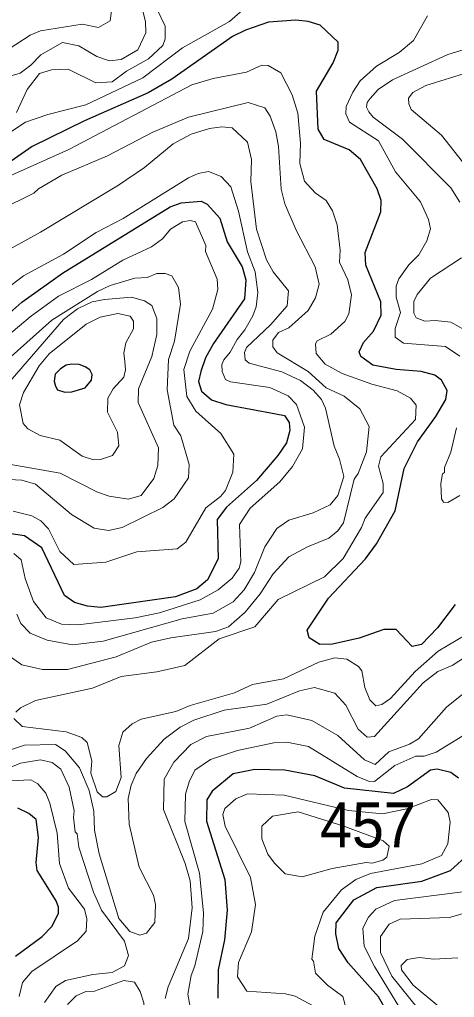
# Model space of a CAD drawing. Extents: x 673.6 to 698.9, y 7012 to 7040.1.
# Drawn here: x 677.049 to 677.82, y 7017.545 to 7019.277 of the extents above; entities that cross this region are included whole.
import ezdxf

# ---------------------------------------------------------------- set-up
doc = ezdxf.new("R2010")
doc.units = 0
doc.header["$LTSCALE"] = 0.032
doc.layers.add('1', color=7, linetype='Continuous', lineweight=25)
doc.layers.add('2', color=7, linetype='Continuous', lineweight=13)
doc.layers.add('21', color=7, linetype='Continuous')

msp = doc.modelspace()

# ---------------------------------------------------------------- linework, layer by layer
at = {"layer": '1'}
for points in [[(677.8209, 7018.2411), (677.79, 7018.1995), (677.7615, 7018.1703), (677.7446, 7018.1667), (677.7164, 7018.1968), (677.6949, 7018.1967), (677.6512, 7018.1814), (677.6039, 7018.1705), (677.5815, 7018.17), (677.5623, 7018.1819), (677.5588, 7018.1957), (677.5969, 7018.2522), (677.662, 7018.3218), (677.6818, 7018.3485), (677.715, 7018.407), (677.7309, 7018.482), (677.7541, 7018.5293), (677.787, 7018.5737), (677.8047, 7018.6042), (677.8068, 7018.62), (677.797, 7018.6381), (677.7851, 7018.6472), (677.7609, 7018.6537), (677.7165, 7018.657), (677.6752, 7018.6648), (677.6537, 7018.6802), (677.651, 7018.6883), (677.6589, 7018.7052), (677.6765, 7018.7247), (677.6901, 7018.7532), (677.6891, 7018.777), (677.6629, 7018.8418), (677.6615, 7018.8645), (677.6894, 7018.936), (677.6902, 7018.9565), (677.683, 7018.9771), (677.6532, 7019.0292), (677.6335, 7019.0463), (677.589, 7019.0641), (677.5781, 7019.0828), (677.5752, 7019.15), (677.6048, 7019.2003), (677.6135, 7019.2223), (677.6135, 7019.2369), (677.5819, 7019.2667), (677.5608, 7019.2733), (677.539, 7019.2757), (677.4902, 7019.2718), (677.4496, 7019.2581), (677.4265, 7019.2467), (677.3193, 7019.1712), (677.277, 7019.1472), (677.1647, 7019.0976), (677.072, 7019.052), (676.9516, 7018.9686)], [(677.0323, 7018.7575), (677.0535, 7018.7765), (677.1257, 7018.8279), (677.3164, 7018.945), (677.3357, 7018.9521), (677.3711, 7018.9552), (677.382, 7018.9496), (677.4042, 7018.9248), (677.4173, 7018.8834), (677.4437, 7018.8386), (677.4503, 7018.8156), (677.4479, 7018.7822), (677.393, 7018.7033), (677.379, 7018.6779), (677.3705, 7018.6536)], [(677.3705, 7018.6536), (677.3666, 7018.636), (677.3718, 7018.6188), (677.3895, 7018.6032), (677.4145, 7018.5953), (677.5033, 7018.5787)], [(677.5033, 7018.5787), (677.5185, 7018.5757), (677.5267, 7018.563), (677.5283, 7018.5493), (677.5221, 7018.5272), (677.5068, 7018.5047), (677.4689, 7018.4603), (677.4161, 7018.4132), (677.3997, 7018.3913), (677.401, 7018.322), (677.3826, 7018.2845), (677.3637, 7018.269), (677.3258, 7018.2544), (677.1936, 7018.2357), (677.1697, 7018.2379), (677.1467, 7018.2443), (677.1291, 7018.2572), (677.0886, 7018.3413), (677.0583, 7018.3627), (677.0306, 7018.3668)], [(677.8268, 7017.9335), (677.8131, 7017.9438), (677.7893, 7017.9493), (677.7774, 7017.9477), (677.7368, 7017.9181), (677.7116, 7017.9061), (677.6249, 7017.9157), (677.5723, 7017.9378), (677.5193, 7017.9478), (677.4663, 7017.9486), (677.4277, 7017.9413), (677.3903, 7017.9103), (677.3813, 7017.8949), (677.3805, 7017.8574), (677.4129, 7017.7541), (677.4174, 7017.6996), (677.4126, 7017.6475), (677.401, 7017.5941), (677.4009, 7017.5438)], [(677.0419, 7017.6183), (677.0892, 7017.6534), (677.1073, 7017.6715), (677.1182, 7017.6947), (677.1183, 7017.7051), (677.114, 7017.7165), (677.0805, 7017.7699), (677.0789, 7017.7845), (677.0829, 7017.8282), (677.0785, 7017.8601), (677.066, 7017.8712), (677.0464, 7017.8802)], [(677.7002, 7017.5202), (677.6855, 7017.5465), (677.6317, 7017.6064), (677.6149, 7017.632), (677.6098, 7017.6582), (677.6105, 7017.6774), (677.6413, 7017.718), (677.6824, 7017.7399), (677.7618, 7017.7509), (677.8126, 7017.7702), (677.8387, 7017.7934)]]:
    msp.add_lwpolyline(points, dxfattribs=at)
msp.add_lwpolyline([(677.1217, 7018.6585), (677.1126, 7018.6491), (677.1104, 7018.6363), (677.1129, 7018.6275), (677.1166, 7018.6209), (677.1297, 7018.6169), (677.1419, 7018.6175), (677.1655, 7018.6249), (677.1766, 7018.638), (677.1778, 7018.6485), (677.1741, 7018.6568), (677.1653, 7018.6616), (677.155, 7018.6659), (677.1411, 7018.6664), (677.132, 7018.6647)], close=True, dxfattribs=at)
at = {"layer": '2'}
for points in [[(677.4642, 7019.3111), (677.4213, 7019.273), (677.338, 7019.2264), (677.2675, 7019.1738), (677.1667, 7019.1257), (677.0995, 7019.1087), (677.0597, 7019.0951), (677.0235, 7019.0708)], [(677.2679, 7019.2922), (677.2724, 7019.2726), (677.2728, 7019.2531), (677.2587, 7019.2232), (677.2294, 7019.2057), (677.2085, 7019.2035), (677.1864, 7019.2114), (677.1545, 7019.2304), (677.1255, 7019.2362), (677.0873, 7019.2141), (677.0696, 7019.1957), (677.0506, 7019.182), (676.9841, 7019.1629)], [(677.0175, 7019.2161), (677.0679, 7019.2493), (677.0862, 7019.2565), (677.1605, 7019.2683), (677.1895, 7019.2627), (677.2099, 7019.2745), (677.2129, 7019.2967)], [(677.0437, 7019.1119), (677.0626, 7019.1531), (677.0847, 7019.1812), (677.1061, 7019.1877), (677.1353, 7019.1886), (677.1845, 7019.1644), (677.2133, 7019.1665), (677.2386, 7019.1855), (677.2777, 7019.2071), (677.303, 7019.2308), (677.3073, 7019.2427), (677.3073, 7019.265), (677.2926, 7019.2958)], [(677.6399, 7019.1483), (677.6525, 7019.1683), (677.6814, 7019.194), (677.7221, 7019.2183), (677.7473, 7019.2399), (677.7723, 7019.283)], [(677.8928, 7019.241), (677.8083, 7019.2148), (677.7101, 7019.1698), (677.6846, 7019.1527), (677.6704, 7019.1371), (677.6652, 7019.1297), (677.6637, 7019.1215), (677.668, 7019.1133), (677.6757, 7019.1038), (677.7275, 7019.0652), (677.8133, 7018.9786), (677.8293, 7018.9533)], [(677.0233, 7018.9957), (677.1368, 7019.0466), (677.3547, 7019.1614), (677.3922, 7019.1725), (677.4513, 7019.1836), (677.4787, 7019.196), (677.4897, 7019.1956), (677.5121, 7019.1824), (677.5324, 7019.1436), (677.5424, 7019.1107), (677.5473, 7019.0576), (677.5457, 7019.022), (677.5539, 7018.9908), (677.573, 7018.9698), (677.5928, 7018.9564), (677.6036, 7018.9378), (677.612, 7018.9133), (677.6171, 7018.8686), (677.6164, 7018.8471), (677.6311, 7018.8156), (677.6375, 7018.7896), (677.6329, 7018.7555), (677.6258, 7018.742), (677.6009, 7018.7197), (677.5767, 7018.7077), (677.5734, 7018.7027), (677.5746, 7018.6856), (677.5905, 7018.6666), (677.6209, 7018.6498), (677.6735, 7018.6309), (677.7185, 7018.6191), (677.7422, 7018.6064), (677.7518, 7018.5937), (677.751, 7018.5688), (677.6893, 7018.5026), (677.6853, 7018.4858), (677.6935, 7018.4554), (677.6935, 7018.4396), (677.6619, 7018.3938), (677.6551, 7018.3771), (677.6225, 7018.3227), (677.5895, 7018.2902), (677.5073, 7018.2496), (677.466, 7018.2012), (677.403, 7018.1804), (677.342, 7018.1333), (677.2928, 7018.1221), (677.2292, 7018.1138), (677.1785, 7018.0931), (677.0776, 7018.0712), (677.051, 7018.0579), (677.0427, 7018.0505)], [(677.8407, 7019.0167), (677.7971, 7019.072), (677.7433, 7019.1176), (677.7389, 7019.1274), (677.7381, 7019.1374), (677.7461, 7019.1473), (677.7691, 7019.1599), (677.8451, 7019.1838)], [(677.7153, 7019.0069), (677.6855, 7019.0617), (677.6338, 7019.0952), (677.6272, 7019.1096), (677.628, 7019.123), (677.6399, 7019.1483)], [(677.0248, 7018.1542), (677.0535, 7018.134), (677.0901, 7018.1262), (677.1343, 7018.1262), (677.2205, 7018.1485), (677.2831, 7018.1743), (677.3176, 7018.1821), (677.3963, 7018.1932), (677.4195, 7018.2015), (677.449, 7018.2275), (677.4758, 7018.2601), (677.4984, 7018.2952), (677.5262, 7018.3252), (677.5593, 7018.3434), (677.5971, 7018.3586), (677.6129, 7018.3717), (677.623, 7018.3858), (677.6424, 7018.4632), (677.6491, 7018.4732), (677.6639, 7018.5115), (677.6688, 7018.5559), (677.6524, 7018.5877), (677.6245, 7018.6101), (677.5926, 7018.6246), (677.5604, 7018.6537), (677.5057, 7018.6864), (677.4982, 7018.6972), (677.4982, 7018.7091), (677.5079, 7018.7227), (677.5265, 7018.7306), (677.5606, 7018.7616), (677.5734, 7018.7841), (677.5801, 7018.8079), (677.5733, 7018.8391), (677.5392, 7018.904), (677.5194, 7018.9504), (677.5128, 7018.9766), (677.5078, 7019.0522), (677.5031, 7019.0779), (677.4933, 7019.1058), (677.4837, 7019.1205), (677.4545, 7019.1296), (677.3484, 7019.1037), (677.2854, 7019.0774), (677.2051, 7019.0357), (677.1243, 7019.001), (677.0829, 7018.977), (677.0744, 7018.9691), (677.0135, 7018.939)], [(677.0133, 7018.8604), (677.0865, 7018.9001), (677.2249, 7018.9833), (677.2709, 7019.015), (677.3212, 7019.0567), (677.3534, 7019.0736), (677.3858, 7019.0838), (677.4077, 7019.0868), (677.426, 7019.0847), (677.4534, 7019.0595), (677.4601, 7019.0292), (677.4589, 7018.99), (677.4689, 7018.9057), (677.4866, 7018.8514), (677.4984, 7018.8298), (677.5258, 7018.7964), (677.5233, 7018.7696), (677.4941, 7018.7362), (677.4513, 7018.6963), (677.4478, 7018.6873), (677.4488, 7018.6743), (677.456, 7018.6683), (677.5138, 7018.6532), (677.547, 7018.6375)], [(677.4013, 7018.2668), (677.4262, 7018.2878), (677.4384, 7018.3055), (677.4413, 7018.3167), (677.4391, 7018.3824), (677.458, 7018.4116), (677.5106, 7018.4584), (677.5327, 7018.4855), (677.5506, 7018.5168), (677.5539, 7018.555), (677.5401, 7018.5951), (677.5254, 7018.6105), (677.4927, 7018.625), (677.4231, 7018.6354), (677.414, 7018.6394), (677.408, 7018.6535), (677.4076, 7018.6658), (677.4113, 7018.6743), (677.4227, 7018.688), (677.4348, 7018.7103), (677.4485, 7018.7276), (677.4627, 7018.7519), (677.4684, 7018.7683), (677.4716, 7018.7935), (677.4667, 7018.8301), (677.4534, 7018.8656), (677.4375, 7018.9372), (677.4238, 7018.9808), (677.4065, 7018.999), (677.3843, 7019.0079), (677.3655, 7019.004), (677.3484, 7018.9964), (677.233, 7018.9247), (677.1851, 7018.8996), (677.127, 7018.8615), (677.0561, 7018.8229), (676.9981, 7018.7784)], [(677.8291, 7018.6808), (677.8038, 7018.6979), (677.7295, 7018.7039), (677.715, 7018.7141), (677.715, 7018.7298), (677.7245, 7018.7579), (677.7167, 7018.7853), (677.7166, 7018.8048), (677.7213, 7018.8176), (677.7392, 7018.8425), (677.7568, 7018.86), (677.7708, 7018.8847), (677.7773, 7018.9059), (677.7741, 7018.9225), (677.7598, 7018.9538), (677.7153, 7019.0069)], [(677.0382, 7018.4064), (677.0709, 7018.398), (677.087, 7018.3891), (677.1004, 7018.3748), (677.1206, 7018.3349), (677.1458, 7018.3117), (677.2025, 7018.316), (677.2571, 7018.3341), (677.3284, 7018.3398), (677.3441, 7018.3512), (677.3796, 7018.4124), (677.4056, 7018.4324), (677.4144, 7018.4428), (677.4272, 7018.4751), (677.4289, 7018.5071), (677.4058, 7018.5435), (677.3618, 7018.5836), (677.3457, 7018.6091), (677.3403, 7018.6573), (677.3511, 7018.6893), (677.3914, 7018.7637), (677.4008, 7018.7985), (677.3993, 7018.8171), (677.379, 7018.8659), (677.3796, 7018.8769), (677.3608, 7018.9185), (677.3517, 7018.9208), (677.3378, 7018.9183), (677.3166, 7018.9053), (677.3027, 7018.8885), (677.2829, 7018.8744), (677.2325, 7018.8504), (677.1769, 7018.8166), (677.1184, 7018.7868), (677.0681, 7018.7506), (677.0154, 7018.7059)], [(677.8321, 7018.8548), (677.7772, 7018.8186), (677.754, 7018.79), (677.7479, 7018.7775), (677.7479, 7018.7568), (677.7517, 7018.7485), (677.7675, 7018.7425), (677.7855, 7018.7441), (677.8134, 7018.7408), (677.8579, 7018.7161)], [(677.0201, 7018.463), (677.0534, 7018.4613), (677.0777, 7018.4543), (677.1415, 7018.4003), (677.1813, 7018.3764), (677.2067, 7018.3719), (677.231, 7018.3775), (677.3029, 7018.4128), (677.3232, 7018.428), (677.3484, 7018.4651), (677.3501, 7018.489), (677.3349, 7018.5396), (677.3227, 7018.5586), (677.3107, 7018.6214), (677.3132, 7018.6746), (677.3237, 7018.7071), (677.3343, 7018.7726), (677.3311, 7018.8023), (677.3193, 7018.8231), (677.3073, 7018.8271), (677.2928, 7018.8271), (677.2756, 7018.8198), (677.2535, 7018.819), (677.21, 7018.8056), (677.1873, 7018.795), (677.1068, 7018.7442), (677.029, 7018.6753)], [(677.0251, 7018.6275), (677.1275, 7018.7457), (677.1521, 7018.7648), (677.1782, 7018.7767), (677.2, 7018.7813), (677.2474, 7018.7853), (677.2705, 7018.7789), (677.2834, 7018.7703), (677.2924, 7018.7476), (677.2926, 7018.719), (677.2835, 7018.68), (677.26, 7018.6229), (677.2597, 7018.5987), (677.2957, 7018.5185), (677.2942, 7018.487), (677.2875, 7018.4639), (677.2648, 7018.4339), (677.2424, 7018.4278), (677.2084, 7018.4331), (677.1877, 7018.4399), (677.1216, 7018.4737), (677.0342, 7018.489)], [(677.547, 7018.6375), (677.5694, 7018.6208), (677.5843, 7018.6041), (677.5912, 7018.5886), (677.6065, 7018.5214), (677.6164, 7018.4981)], [(677.8293, 7018.4339), (677.8081, 7018.4217), (677.8003, 7018.4223), (677.797, 7018.4279), (677.7955, 7018.4553), (677.7988, 7018.4726), (677.8019, 7018.4749), (677.8021, 7018.4834), (677.8133, 7018.5108), (677.8233, 7018.554)], [(677.6164, 7018.4981), (677.6236, 7018.4676), (677.613, 7018.4343), (677.5999, 7018.4172), (677.5693, 7018.4034), (677.5262, 7018.3901), (677.5051, 7018.3755), (677.4838, 7018.3434), (677.4658, 7018.2976), (677.4472, 7018.267), (677.4276, 7018.2455), (677.3925, 7018.2256), (677.3373, 7018.2154), (677.1976, 7018.1763), (677.1431, 7018.1698), (677.0983, 7018.1776), (677.0679, 7018.1905), (677.0519, 7018.2075), (677.0444, 7018.224)], [(677.0391, 7018.3316), (677.0523, 7018.3202), (677.0592, 7018.2868), (677.0741, 7018.2462), (677.0967, 7018.2176), (677.1237, 7018.2062)], [(677.1237, 7018.2062), (677.1534, 7018.2051), (677.2544, 7018.2173), (677.2972, 7018.2263), (677.3691, 7018.2491), (677.4013, 7018.2668)], [(677.6078, 7018.1467), (677.6294, 7018.1441), (677.6499, 7018.131), (677.6556, 7018.1237), (677.6608, 7018.0943), (677.6701, 7018.0722), (677.6806, 7018.0616), (677.691, 7018.0642), (677.7064, 7018.0748), (677.75, 7018.1226), (677.7911, 7018.1583), (677.855, 7018.196)], [(677.8392, 7018.1481), (677.8155, 7018.1329), (677.7904, 7018.1224), (677.7642, 7018.1023), (677.6783, 7018.0076), (677.6654, 7018.0064), (677.6494, 7018.0201), (677.6272, 7018.0626), (677.6081, 7018.0841), (677.5719, 7018.0942), (677.5454, 7018.0882), (677.4875, 7018.0644), (677.4116, 7018.0539), (677.3583, 7018.0365), (677.3339, 7018.024), (677.3055, 7018.0027), (677.2741, 7017.9681)], [(677.3517, 7018.062), (677.43, 7018.0848), (677.4619, 7018.0994), (677.5167, 7018.1092), (677.5798, 7018.1391), (677.6078, 7018.1467)], [(677.8326, 7018.0813), (677.8056, 7018.059), (677.7559, 7018.0033), (677.74, 7017.994), (677.7035, 7017.9799), (677.6792, 7017.9578), (677.6605, 7017.9662), (677.6131, 7018.0091), (677.5669, 7018.0357), (677.5226, 7018.0456), (677.5053, 7018.0431), (677.4566, 7018.0218), (677.3808, 7018.0074), (677.3528, 7017.9931), (677.3226, 7017.9616), (677.3058, 7017.9319), (677.3041, 7017.8783), (677.343, 7017.7823), (677.3517, 7017.7519), (677.3552, 7017.7042), (677.3484, 7017.6498), (677.3125, 7017.5639), (677.3074, 7017.5435)], [(677.0395, 7018.039), (677.0541, 7018.0249), (677.1321, 7018.0155), (677.1594, 7018.0053), (677.169, 7017.9964), (677.1774, 7017.9645), (677.1759, 7017.9424), (677.1866, 7017.9095), (677.1965, 7017.9003), (677.2038, 7017.9002), (677.2199, 7017.9098), (677.2292, 7017.9347), (677.2251, 7017.9916), (677.2325, 7018.0149), (677.2487, 7018.0298), (677.2647, 7018.0382), (677.3261, 7018.0516), (677.3517, 7018.062)], [(677.8529, 7018.0195), (677.7874, 7017.9798), (677.7663, 7017.9726), (677.7516, 7017.9727), (677.7144, 7017.9558), (677.6783, 7017.9274), (677.6676, 7017.9281), (677.6472, 7017.9365), (677.5614, 7017.9896), (677.523, 7017.9971), (677.4996, 7017.9963), (677.4356, 7017.9823), (677.3876, 7017.9665), (677.36, 7017.9476), (677.3496, 7017.9273), (677.3436, 7017.9055), (677.3419, 7017.857), (677.3682, 7017.7651), (677.3754, 7017.6951), (677.3738, 7017.6619), (677.3598, 7017.601), (677.3533, 7017.5843), (677.3476, 7017.5512), (677.3518, 7017.5283)], [(677.2613, 7017.7759), (677.2864, 7017.7265), (677.2899, 7017.7098), (677.2892, 7017.6778), (677.2744, 7017.6593), (677.2627, 7017.6554), (677.2449, 7017.6619), (677.2253, 7017.685), (677.1904, 7017.7994), (677.1824, 7017.8414), (677.1807, 7017.8751), (677.1725, 7017.9117), (677.1557, 7017.9521), (677.1301, 7017.9821), (677.1129, 7017.993), (677.0583, 7017.9922), (676.9921, 7017.9701)], [(676.9436, 7017.9161), (677.0513, 7017.9602), (677.0866, 7017.966), (677.1073, 7017.9614), (677.1223, 7017.9494), (677.1373, 7017.9179), (677.1462, 7017.8755), (677.1447, 7017.864), (677.148, 7017.8388), (677.1512, 7017.8349), (677.1546, 7017.8111), (677.1802, 7017.7318), (677.1946, 7017.6999), (677.235, 7017.6447), (677.2423, 7017.6195), (677.2352, 7017.6013), (677.2137, 7017.5897), (677.1791, 7017.5862), (677.1307, 7017.5755), (677.1134, 7017.5648), (677.0935, 7017.5364)], [(677.2741, 7017.9681), (677.2562, 7017.9417), (677.2471, 7017.9209), (677.2418, 7017.8976), (677.2434, 7017.8519), (677.2613, 7017.7759)], [(677.0485, 7017.5472), (677.0544, 7017.5717), (677.071, 7017.5915), (677.152, 7017.6455), (677.1676, 7017.6624), (677.1685, 7017.6842), (677.1644, 7017.7018), (677.1361, 7017.7385), (677.1199, 7017.7822), (677.1157, 7017.8361), (677.1031, 7017.8891), (677.0959, 7017.9069), (677.082, 7017.9238), (677.0691, 7017.9305), (677.0325, 7017.9288)], [(677.6004, 7017.5141), (677.5374, 7017.5476), (677.5207, 7017.5518), (677.4521, 7017.5562), (677.4356, 7017.5817), (677.4371, 7017.6072), (677.4605, 7017.6615), (677.4675, 7017.7099), (677.4585, 7017.7577), (677.4135, 7017.8486), (677.4094, 7017.8693), (677.4129, 7017.8799), (677.4327, 7017.8967), (677.4532, 7017.9057), (677.5181, 7017.9033), (677.6323, 7017.8763), (677.6923, 7017.8703), (677.7357, 7017.8793), (677.779, 7017.8959), (677.7905, 7017.8951), (677.8084, 7017.8725), (677.8119, 7017.8554), (677.8079, 7017.8171), (677.7971, 7017.7968), (677.7619, 7017.7816), (677.6713, 7017.7647), (677.6449, 7017.7543), (677.6198, 7017.7361), (677.5874, 7017.6961), (677.5727, 7017.6539), (677.5671, 7017.6129), (677.5703, 7017.6097), (677.5739, 7017.5885), (677.5947, 7017.5668), (677.6219, 7017.5468), (677.6278, 7017.5252)], [(677.7243, 7017.5248), (677.678, 7017.6002), (677.6599, 7017.636), (677.6575, 7017.6678), (677.6673, 7017.6873), (677.6807, 7017.7015), (677.7134, 7017.7169), (677.8346, 7017.7325)], [(677.7724, 7017.5041), (677.7086, 7017.5827), (677.6889, 7017.625), (677.689, 7017.6531), (677.7044, 7017.6751), (677.7236, 7017.684), (677.811, 7017.6867), (677.8661, 7017.7029)], [(677.8269, 7017.5005), (677.7467, 7017.5668), (677.7262, 7017.5939), (677.7252, 7017.6016), (677.7358, 7017.6125), (677.7573, 7017.6158), (677.7834, 7017.6133), (677.8255, 7017.6156)], [(677.1823, 7017.5567), (677.2343, 7017.5754), (677.2527, 7017.5722), (677.2629, 7017.5556), (677.2694, 7017.5358), (677.2717, 7017.5097)], [(677.1345, 7017.5327), (677.1494, 7017.5482), (677.1666, 7017.5558), (677.1823, 7017.5567)]]:
    msp.add_lwpolyline(points, dxfattribs=at)
for points in [[(677.1673, 7018.7371), (677.1016, 7018.6846), (677.0844, 7018.6634), (677.0565, 7018.6164), (677.0495, 7018.5945), (677.0556, 7018.5616), (677.0639, 7018.5522), (677.0861, 7018.5401), (677.121, 7018.5317), (677.1601, 7018.5038), (677.1801, 7018.4969), (677.193, 7018.4976), (677.214, 7018.5047), (677.2251, 7018.5217), (677.2228, 7018.5461), (677.2052, 7018.5818), (677.2055, 7018.6066), (677.2151, 7018.6231), (677.2342, 7018.6434), (677.2373, 7018.6564), (677.2357, 7018.6711), (677.2341, 7018.6859), (677.2378, 7018.7045), (677.2512, 7018.729), (677.2512, 7018.7425), (677.2451, 7018.7514), (677.2232, 7018.7565), (677.192, 7018.7497)], [(677.6253, 7017.8481), (677.6934, 7017.8226), (677.7041, 7017.8134), (677.6999, 7017.7936), (677.6931, 7017.7885), (677.6738, 7017.7829), (677.6636, 7017.7842), (677.6031, 7017.7736), (677.5503, 7017.7589), (677.5201, 7017.764), (677.501, 7017.7828), (677.4894, 7017.7992), (677.4783, 7017.8263), (677.4783, 7017.8485), (677.4972, 7017.8664), (677.5428, 7017.8738)]]:
    msp.add_lwpolyline(points, close=True, dxfattribs=at)

# ---------------------------------------------------------------- texts
at = {"layer": '21', "width": 0.95}
msp.add_text('457', height=0.08, dxfattribs=at).set_placement((677.5817, 7017.8108))

doc.saveas('drawing.dxf')
